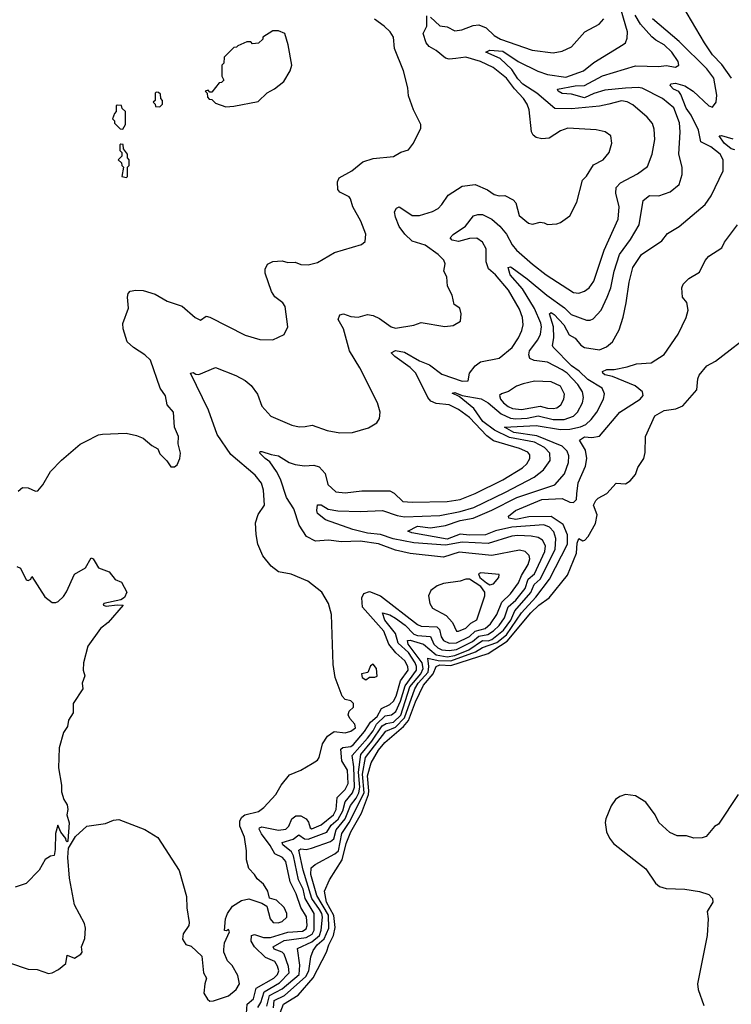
# Model space of a CAD drawing. Extents: x 1933546 to 2138868, y 524910 to 667279.
# Tile 334 of 466: x 2051040 to 2054876, y 615765 to 621070. Entities that reach past the tile are written whole.
import ezdxf

# ---------------------------------------------------------------- set-up
doc = ezdxf.new("R2010")
doc.units = 0

msp = doc.modelspace()

# ---------------------------------------------------------------- linework, layer by layer
at = {"layer": '0CON10XD'}
for points in [[(2054877.6, 620755), (2054825, 620827.9), (2054775, 620881.1), (2054732.2, 620945), (2054592.4, 621185)], [(2050985, 615988), (2051085, 615954), (2051133, 615953), (2051195, 615931.2), (2051215, 615934), (2051248.3, 615951.7), (2051288.6, 615985), (2051295, 616030), (2051335, 616013.8), (2051370, 616035), (2051376, 616045), (2051372.9, 616075), (2051391.4, 616118.6), (2051394.3, 616174.3), (2051389.7, 616199.7), (2051335, 616300), (2051308.2, 616445), (2051299.2, 616555), (2051303, 616607), (2051340.7, 616669.3), (2051402.5, 616725), (2051501.7, 616738.3), (2051545, 616756.2), (2051575, 616760), (2051715, 616706.2), (2051785, 616663.3), (2051898.8, 616485), (2051938.8, 616345), (2051940, 616285), (2051953.3, 616205), (2051950.7, 616189.3), (2051921.2, 616145), (2051916.7, 616115), (2051935, 616087.5), (2051965, 616077.5), (2052022.5, 616025), (2052030, 615935), (2052047.5, 615905), (2052037.5, 615875), (2052033.3, 615825), (2052051.7, 615791.7), (2052065, 615782.5), (2052085, 615783.8), (2052165, 615811.2), (2052206.2, 615845), (2052225.6, 615874.4), (2052215, 615920), (2052185, 615973.3), (2052159.3, 615999.3), (2052140, 616045), (2052140.7, 616059.3), (2052143.6, 616096.4), (2052170, 616155), (2052165, 616167.5), (2052155, 616160), (2052143.3, 616163.3), (2052148.8, 616225), (2052160, 616255), (2052186.1, 616293.9), (2052235, 616323.8), (2052275, 616333.8), (2052345, 616310), (2052373, 616293), (2052389.2, 616225), (2052406.7, 616205), (2052433.8, 616203.8), (2052455, 616211.2), (2052480.8, 616235), (2052480, 616255), (2052465, 616286), (2052425, 616326.7), (2052387, 616337), (2052376.7, 616375), (2052355, 616412.5), (2052320.5, 616440.5), (2052305.8, 616465), (2052275, 616496.7), (2052263, 616543), (2052262.3, 616592.3), (2052250.8, 616665), (2052226.9, 616725), (2052226.7, 616753.3), (2052236.8, 616773.2), (2052254.2, 616785.8), (2052327.1, 616802.9), (2052355.4, 616824.6), (2052421.5, 616895), (2052448.8, 616945), (2052495, 617000.8), (2052555, 617025.8), (2052617.1, 617062.9), (2052645, 617081.2), (2052654, 617095), (2052672.2, 617167.8), (2052699.8, 617210.2), (2052735, 617234.2), (2052795, 617226.7), (2052825, 617236.2), (2052849.7, 617255), (2052847.2, 617275), (2052820, 617305), (2052810.6, 617325), (2052816, 617344), (2052838.8, 617365), (2052839.2, 617385), (2052825, 617400), (2052795, 617407.9), (2052778.2, 617425), (2052740.2, 617525), (2052729.1, 617595), (2052720.4, 617865), (2052704.2, 617924.2), (2052668.8, 617985), (2052592.5, 618045), (2052502.7, 618082.7), (2052435.8, 618095.8), (2052396.2, 618126.2), (2052350.5, 618180.5), (2052323.3, 618243.3), (2052313.8, 618296.2), (2052311.7, 618358.3), (2052325.3, 618404.7), (2052358.9, 618455), (2052354.4, 618535), (2052342.6, 618572.6), (2052310, 618615), (2052177.4, 618727.4), (2052104.8, 618834.8), (2052057, 618967), (2051961.2, 619165), (2051975, 619168.8), (2051989.2, 619159.2), (2052005, 619158.6), (2052095, 619196.4), (2052205, 619153.3), (2052255, 619125.7), (2052288.2, 619098.2), (2052322.4, 619052.4), (2052345, 618988), (2052393.2, 618933.2), (2052506.1, 618886.1), (2052546.1, 618876.1), (2052578.8, 618878.8), (2052615.8, 618885.8), (2052697.3, 618857.3), (2052765, 618844), (2052833.9, 618846.1), (2052919.5, 618870.5), (2052965, 618897.5), (2052979.3, 618920.7), (2052983.3, 618955), (2052968.8, 619005), (2052874.2, 619195), (2052818, 619285), (2052785.4, 619405), (2052757.1, 619455), (2052765, 619479.7), (2052786, 619486), (2052825, 619471.1), (2052865, 619466.5), (2052915, 619481.8), (2052945, 619476.1), (2052979.9, 619459.9), (2053042, 619415), (2053065, 619407.1), (2053165, 619423.8), (2053205, 619438.8), (2053332.3, 619417.7), (2053377, 619423), (2053416.7, 619445), (2053420, 619485), (2053413.3, 619515), (2053382.9, 619535), (2053370.8, 619585), (2053346.9, 619635), (2053341.9, 619685), (2053325.8, 619715), (2053332.9, 619755), (2053326, 619775), (2053295.4, 619805.4), (2053226, 619855), (2053155, 619877.5), (2053115.4, 619915), (2053086, 619955), (2053065, 620006.2), (2053060.5, 620035), (2053070.8, 620055), (2053085, 620060.8), (2053095, 620056.9), (2053155, 620014.6), (2053195, 620014.6), (2053265, 620036.7), (2053295, 620052.9), (2053316.3, 620073.7), (2053350.6, 620125), (2053425, 620173.6), (2053495, 620181.8), (2053562.5, 620152.5), (2053598, 620128), (2053625, 620121.1), (2053655, 620122.2), (2053699.6, 620099.6), (2053713.7, 620083.7), (2053732.9, 620015), (2053783.6, 619973.6), (2053805, 619968.1), (2053845, 619978.6), (2053867.5, 619975), (2053885, 619966.2), (2053935, 619970), (2053955, 619976.7), (2054005, 620013.3), (2054043.9, 620086.1), (2054073.8, 620205), (2054095, 620226.7), (2054132.8, 620287.2), (2054185.4, 620314.6), (2054218.1, 620355), (2054232.9, 620405), (2054226.2, 620445), (2054196.7, 620465), (2054147.2, 620477.2), (2053995, 620485.3), (2053955, 620471.5), (2053895, 620431.4), (2053855, 620428.6), (2053825, 620435.8), (2053807.6, 620447.6), (2053798.9, 620465), (2053786.1, 620585), (2053775, 620614.3), (2053756.7, 620645), (2053707.2, 620697.2), (2053664.2, 620755), (2053591.6, 620811.6), (2053524.6, 620845), (2053445, 620867.3), (2053390.2, 620860.2), (2053355, 620857.7), (2053335, 620863.1), (2053284.5, 620904.5), (2053247.8, 620925), (2053231.8, 620945), (2053214.8, 620995), (2053234.4, 621035), (2053235, 621090)], [(2051031.2, 618528.8), (2051055, 618548.8), (2051085, 618547.1), (2051125, 618528.9), (2051137.8, 618532.2), (2051165, 618564.2), (2051205.6, 618635), (2051265, 618697.5), (2051365, 618783.3), (2051395, 618797.5), (2051465, 618832.5), (2051487, 618837), (2051613, 618843), (2051669.3, 618829.3), (2051706.1, 618816.1), (2051752.5, 618775), (2051785, 618757.5), (2051795, 618730), (2051833, 618693), (2051855, 618660), (2051875, 618660), (2051888.3, 618671.7), (2051902.5, 618705), (2051906.4, 618733.6), (2051893.3, 618785), (2051896.2, 618825), (2051873.8, 618875), (2051868.8, 618955), (2051834.2, 618994.2), (2051825, 619042.5), (2051797.5, 619085), (2051745.7, 619235), (2051714.4, 619265), (2051653.4, 619303.4), (2051618.5, 619335), (2051596.9, 619405), (2051596.1, 619433.9), (2051626.9, 619515), (2051620.9, 619575), (2051624.4, 619595), (2051635, 619607.5), (2051665, 619613.1), (2051705, 619611.1), (2051770.9, 619590.9), (2051835, 619553.8), (2051915, 619526.7), (2051985.8, 619465.8), (2052015, 619451.2), (2052045, 619472.5), (2052065, 619466.7), (2052255, 619370), (2052335, 619346), (2052405, 619345.8), (2052465.7, 619374.3), (2052485.8, 619415), (2052471.2, 619525), (2052458.8, 619545), (2052415, 619576.7), (2052396.7, 619605), (2052363.8, 619705), (2052363.9, 619726.1), (2052375, 619752.5), (2052405, 619766.7), (2052455, 619770), (2052485, 619761.2), (2052525, 619764.4), (2052555, 619751.4), (2052595, 619749.2), (2052645, 619761.4), (2052737.5, 619815), (2052881.7, 619858.3), (2052902.5, 619875), (2052906.7, 619915), (2052878.8, 619985), (2052835, 620062.5), (2052823.1, 620105), (2052815.3, 620115.3), (2052765, 620141.5), (2052755.5, 620155), (2052753.6, 620196.4), (2052762.6, 620217.4), (2052831.2, 620255), (2052890, 620305), (2052945, 620322.5), (2053055, 620333.3), (2053095, 620356.7), (2053135, 620368.8), (2053163.3, 620405), (2053202.5, 620485), (2053202.5, 620505), (2053162.5, 620585), (2053135, 620660), (2053133, 620703), (2053108.8, 620795), (2053061.2, 620915), (2053055.7, 620975), (2053036.7, 621005), (2053005.5, 621035), (2052952.2, 621072.2)], [(2052262.8, 615715), (2052265.2, 615765), (2052299.4, 615795), (2052315, 615851), (2052410.5, 615905), (2052429.1, 615925), (2052436.2, 615945), (2052430.1, 615970.1), (2052415.1, 615995.1), (2052365, 616017.5), (2052305.2, 616075), (2052288.4, 616105), (2052288.9, 616135), (2052305, 616141.4), (2052355, 616124.9), (2052391.9, 616125), (2052485, 616153.8), (2052565, 616159.1), (2052585, 616172.1), (2052590, 616190), (2052586, 616236), (2052555.8, 616285.9), (2052530.6, 616360.6), (2052498, 616425), (2052474.4, 616535), (2052456.5, 616555), (2052415.8, 616575.8), (2052390.5, 616620.5), (2052342.6, 616682.6), (2052331.5, 616708.5), (2052333.4, 616716.6), (2052345, 616720.5), (2052435, 616703.7), (2052475, 616707.8), (2052491.2, 616725), (2052506.4, 616763.6), (2052528.9, 616781.1), (2052555, 616779.8), (2052583.6, 616765), (2052596.5, 616746.5), (2052605, 616715.7), (2052615, 616711), (2052665, 616731.5), (2052731.3, 616785), (2052745.1, 616815), (2052751.2, 616878.8), (2052795, 616922.6), (2052810.7, 616955), (2052806.7, 617026.7), (2052776.4, 617076.4), (2052770.2, 617139.8), (2052781.3, 617148.7), (2052825, 617154.7), (2052840, 617165), (2052899.3, 617235), (2052930.3, 617285), (2052967.1, 617315), (2052990.8, 617359.2), (2053035, 617379.9), (2053055, 617397.4), (2053069.2, 617425), (2053092.8, 617507.2), (2053133.3, 617565), (2053132.5, 617585), (2053116, 617616), (2053068.4, 617658.4), (2053030.4, 617705), (2053003.7, 617775), (2052888.2, 617905), (2052884.7, 617955.2), (2052895, 617979.2), (2052925, 617989.2), (2052985, 617966), (2053185, 617810.4), (2053205, 617803), (2053289.5, 617799.5), (2053303.9, 617785), (2053311.9, 617745), (2053325, 617724.8), (2053355, 617711.4), (2053395, 617713.2), (2053465, 617747.1), (2053495, 617775.7), (2053549.8, 617790.2), (2053578.8, 617815), (2053612, 617865), (2053638.2, 617931.8), (2053685, 617976), (2053729.7, 618035), (2053745.6, 618075), (2053781.7, 618135), (2053789.2, 618165), (2053786.3, 618183.7), (2053765.6, 618205), (2053735, 618212.4), (2053585, 618182.4), (2053409.7, 618200.3), (2053324.5, 618174.5), (2053145, 618194.3), (2053065, 618212.5), (2052975, 618245.8), (2052875, 618260), (2052775, 618256.5), (2052705, 618265.3), (2052635, 618260.7), (2052585.3, 618285.3), (2052546.5, 618346.5), (2052518.1, 618435), (2052478.1, 618495), (2052445.2, 618595), (2052424.5, 618635.5), (2052388.5, 618688.5), (2052362.5, 618705), (2052334.4, 618735), (2052336.4, 618743.6), (2052346, 618744), (2052395, 618726.7), (2052435, 618720.8), (2052493.3, 618685), (2052525, 618673.1), (2052575, 618665.8), (2052625, 618669.6), (2052655, 618660), (2052687.4, 618625), (2052700.4, 618565), (2052745, 618525.5), (2052795, 618520.8), (2052885, 618531.8), (2053035, 618531.5), (2053059.2, 618519.2), (2053105, 618474.7), (2053155, 618470.3), (2053345, 618473.3), (2053415, 618484), (2053495, 618516.6), (2053645, 618591), (2053750.9, 618655), (2053773.6, 618676.4), (2053789.7, 618705), (2053790, 618725), (2053779.7, 618739.7), (2053735, 618758.8), (2053595, 618800.2), (2053558.3, 618828.3), (2053465, 618927.1), (2053405, 618970.3), (2053355.2, 618995.2), (2053285, 619001.7), (2053256.1, 619015), (2053240.5, 619035), (2053174.8, 619165), (2053145, 619196.7), (2053061.5, 619255), (2053043.1, 619275), (2053065, 619286.8), (2053115, 619278.1), (2053195, 619232.4), (2053249.7, 619209.7), (2053315, 619160.3), (2053425, 619122.7), (2053457.5, 619125), (2053464.5, 619165.5), (2053495, 619205.8), (2053523.9, 619226.1), (2053625, 619246.1), (2053695, 619304.6), (2053728.7, 619355), (2053747.1, 619395), (2053754.1, 619425), (2053750.5, 619465), (2053735, 619509.5), (2053675, 619613.2), (2053605, 619695.4), (2053567.4, 619727.4), (2053554.7, 619765), (2053554, 619835), (2053535, 619870.8), (2053505, 619892.8), (2053465, 619890.4), (2053405, 619874.3), (2053371.3, 619881.3), (2053360.5, 619895), (2053377.2, 619912.8), (2053443.2, 619956.8), (2053487, 620013), (2053508.9, 620021.1), (2053535, 620020.3), (2053584.5, 619994.5), (2053628.2, 619958.2), (2053665.1, 619915.1), (2053695, 619856.8), (2053717.3, 619827.3), (2053805, 619752.9), (2053878.2, 619695), (2054025, 619599.7), (2054055, 619597.1), (2054085, 619606.7), (2054109.6, 619625), (2054135, 619661.1), (2054191.3, 619828.7), (2054266.4, 619995), (2054272.2, 620062.2), (2054254.1, 620135), (2054255.4, 620165), (2054278.7, 620191.3), (2054371.1, 620238.9), (2054425, 620279.2), (2054449.6, 620345), (2054463.6, 620425), (2054460.7, 620480.7), (2054451.1, 620511.1), (2054423.1, 620545), (2054345, 620611.2), (2054315, 620627.3), (2054285, 620632.9), (2054215.8, 620614.2), (2054166, 620604), (2054015, 620590), (2053925, 620591.4), (2053827, 620675), (2053752.4, 620722.4), (2053725, 620751.7), (2053692.3, 620802.3), (2053630.7, 620860.7), (2053552, 620895), (2053574.7, 620905.3), (2053645, 620900.5), (2053727.1, 620845), (2053832.7, 620792.7), (2053885, 620774.1), (2053985, 620759.8), (2054079.6, 620795), (2054135, 620839.2), (2054294.1, 620935.9), (2054305, 620945.8), (2054315, 620970), (2054316.5, 621005), (2054281.8, 621121.8)], [(2052322.8, 615747.2), (2052340.1, 615775), (2052358, 615832), (2052440.2, 615879.8), (2052491.8, 615935), (2052489, 615969), (2052465.2, 616035), (2052454.7, 616045), (2052411.4, 616061.4), (2052406.2, 616075), (2052465, 616108.8), (2052585, 616125.3), (2052617, 616143.1), (2052628.1, 616165), (2052626.6, 616255), (2052578, 616335), (2052568.1, 616385), (2052542.7, 616435), (2052516.2, 616565), (2052505, 616586.2), (2052458.8, 616625), (2052454, 616636), (2052513.6, 616655), (2052545, 616677.9), (2052575, 616656.8), (2052595, 616655.4), (2052695, 616691.6), (2052719.8, 616730.2), (2052757.4, 616762.6), (2052782, 616808), (2052794.7, 616855), (2052834.7, 616905), (2052844.9, 616935), (2052841.4, 617045), (2052831.9, 617105), (2052915, 617198.5), (2052945, 617238), (2052963.8, 617275), (2053010.8, 617319.2), (2053045, 617324.1), (2053066.9, 617343.1), (2053092.1, 617397.9), (2053118.4, 617481.6), (2053178.2, 617565), (2053179.2, 617585), (2053171.2, 617605), (2053135, 617661), (2053080.8, 617710.9), (2053065, 617763), (2053008, 617835), (2052995.7, 617874.3), (2053035, 617864.2), (2053065, 617845.7), (2053117.2, 617807.2), (2053165, 617759), (2053185, 617752), (2053255, 617746.6), (2053272.5, 617705), (2053293.4, 617685), (2053315, 617674.5), (2053355, 617670.6), (2053395, 617676.5), (2053481, 617719), (2053515, 617749), (2053563.1, 617756.9), (2053595, 617776.6), (2053624.1, 617805), (2053653.5, 617846.5), (2053672.8, 617907.2), (2053715, 617941.9), (2053764.9, 618005.1), (2053780.5, 618055), (2053816.1, 618085), (2053871.3, 618205), (2053875.2, 618235), (2053859.2, 618265), (2053835, 618280), (2053797.8, 618287.8), (2053725, 618290.3), (2053692.5, 618287.5), (2053565, 618247.2), (2053425, 618254.1), (2053335, 618238.1), (2053165, 618251.3), (2053053.5, 618273.5), (2052985, 618295.9), (2052915, 618303.7), (2052835, 618323.5), (2052688, 618375), (2052645, 618410), (2052640.8, 618425), (2052645, 618456.7), (2052664.2, 618455.8), (2052703, 618433), (2052755, 618423.3), (2052875, 618419.8), (2052995, 618426), (2053075, 618398.9), (2053115, 618391.8), (2053305, 618399.4), (2053415, 618420.4), (2053488.2, 618441.8), (2053659.1, 618525), (2053814, 618606), (2053864.6, 618645), (2053898.8, 618695), (2053898.2, 618735), (2053869.7, 618765), (2053815, 618794.3), (2053679.6, 618819.7), (2053599.1, 618859.1), (2053537.3, 618905), (2053489, 618975), (2053409.1, 619039.1), (2053371.6, 619058.4), (2053385, 619060.9), (2053424.5, 619044.5), (2053527.2, 619027.2), (2053565.5, 619005.5), (2053635, 618946.4), (2053685, 618923.5), (2053715, 618919.2), (2053775, 618923.3), (2053835, 618935.6), (2053915, 618915.9), (2053975, 618916.2), (2054025, 618933.5), (2054046.8, 618955), (2054073.7, 619006.3), (2054079.2, 619035), (2054074.2, 619065), (2054048.3, 619105), (2053991, 619165), (2053965, 619184.1), (2053885, 619225.2), (2053813.5, 619233.5), (2053790, 619245), (2053783.8, 619265), (2053789.1, 619285), (2053833.4, 619345), (2053847, 619375), (2053852.8, 619415), (2053849.6, 619435), (2053814.4, 619514.4), (2053750.8, 619620.7), (2053683.8, 619695), (2053673.1, 619735), (2053685, 619738.2), (2053695, 619732.5), (2053775, 619673.9), (2053881.9, 619585), (2053976.6, 619516.6), (2054012.2, 619482.2), (2054095, 619451.1), (2054115, 619450.6), (2054130.9, 619459.1), (2054173.9, 619505), (2054207.8, 619575), (2054227.5, 619625), (2054244.1, 619715.9), (2054273.8, 619805), (2054333.1, 619885), (2054378.9, 619965), (2054401.1, 620095), (2054435, 620122.3), (2054485, 620121.5), (2054547, 620143), (2054595, 620182.9), (2054611.2, 620235), (2054611.1, 620275), (2054593.1, 620345), (2054600.4, 620465), (2054596.6, 620515), (2054565.6, 620595.6), (2054505, 620644.8), (2054395, 620701), (2054375, 620705.1), (2054305, 620701.7), (2054195, 620690.4), (2054135, 620672.9), (2054085, 620649.7), (2054015, 620669.5), (2053965, 620671.5), (2053942.2, 620685), (2053940, 620695), (2054035, 620714.4), (2054084.6, 620715.4), (2054181.8, 620768.2), (2054359.1, 620820.9), (2054485, 620818.1), (2054525, 620823.1), (2054575, 620813.8), (2054592.9, 620825), (2054590.4, 620845), (2054555, 620895.9), (2054515, 620935.2), (2054468.8, 620958.8), (2054447.1, 620977.1), (2054387, 621045), (2054358, 621095)], [(2053255, 621084.2), (2053305, 621036.9), (2053345, 621030.8), (2053385, 621010.8), (2053423.3, 621015), (2053485, 621038.1), (2053515, 621041.9), (2053555, 621025.6), (2053597.9, 620985), (2053631.5, 620965), (2053803.3, 620905), (2053915, 620892), (2053965, 620900), (2054015, 620924), (2054086.2, 621005), (2054164.5, 621045.5), (2054188.5, 621075)], [(2053999.8, 618719.8), (2053992, 618745), (2053965, 618772.2), (2053827.5, 618827.5), (2053704.6, 618845), (2053653.5, 618875), (2053825, 618884.1), (2053955, 618861.5), (2054005.8, 618864.2), (2054063.7, 618876.3), (2054091.1, 618888.9), (2054120.3, 618915), (2054150.8, 618955), (2054187.5, 619025), (2054193.1, 619055), (2054180.8, 619085), (2054102, 619132), (2054055.9, 619175.9), (2054014.3, 619205), (2053915.3, 619305), (2053911.4, 619315), (2053918.9, 619355), (2053918, 619415), (2053896.5, 619485), (2053905, 619492.1), (2053920.9, 619480.9), (2053973.6, 619425), (2054002.3, 619372.3), (2054035, 619353.6), (2054065, 619316.6), (2054085, 619303.9), (2054165, 619291.5), (2054202.9, 619307.1), (2054236.6, 619333.4), (2054271.6, 619398.4), (2054292.5, 619467.5), (2054310, 619545), (2054324.8, 619655.2), (2054345, 619735.6), (2054392.9, 619805), (2054501.9, 619878.1), (2054532.6, 619917.4), (2054594.7, 619955.3), (2054735, 620074.4), (2054768.3, 620121.7), (2054832.7, 620255), (2054832.5, 620315), (2054815.4, 620345.4), (2054765.9, 620385), (2054712.2, 620412.2), (2054699.1, 620475), (2054659.5, 620555), (2054632.7, 620592.7), (2054605, 620666.7), (2054593.1, 620683.1), (2054565, 620696.1), (2054546.5, 620715), (2054550.8, 620725), (2054575, 620727.9), (2054625, 620713.9), (2054671.2, 620685), (2054755, 620605.2), (2054775, 620598.2), (2054793.8, 620625), (2054797.4, 620662.6), (2054781.4, 620755), (2054745, 620804.8), (2054595, 620953), (2054451.3, 621075)], [(2052150.7, 620600.7), (2052195, 620603.3), (2052325, 620630), (2052373.6, 620676.4), (2052413, 620697), (2052463, 620737), (2052497.5, 620795), (2052506.7, 620825), (2052487.5, 620935), (2052470, 620995), (2052435, 621010), (2052405, 621010), (2052350, 620975), (2052350, 620965), (2052327, 620943), (2052295, 620940), (2052285, 620950), (2052265, 620950), (2052215, 620930), (2052208.3, 620921.7), (2052195, 620920), (2052141.7, 620868.3), (2052140, 620835), (2052130, 620825), (2052130, 620765), (2052140, 620745), (2052128.3, 620731.7), (2052115, 620730), (2052075, 620680), (2052065, 620680), (2052055, 620690), (2052040, 620685), (2052050, 620675), (2052051.7, 620651.7), (2052061.7, 620641.7), (2052075, 620640), (2052095, 620620), (2052150.7, 620600.7)], [(2051795, 620600), (2051810, 620615), (2051810, 620635), (2051800, 620645), (2051798.3, 620668.3), (2051788.3, 620678.3), (2051775, 620680), (2051770, 620675), (2051770, 620635), (2051760, 620625), (2051770, 620615), (2051771.7, 620601.7), (2051795, 620600)], [(2051595, 620480), (2051610, 620505), (2051610, 620575), (2051591.7, 620591.7), (2051588.3, 620608.3), (2051565, 620610), (2051560, 620605), (2051560, 620575), (2051550, 620565), (2051540, 620535), (2051550, 620525), (2051551.7, 620511.7), (2051581.7, 620481.7), (2051595, 620480)], [(2054895, 620369.2), (2054875, 620374.3), (2054838.4, 620405), (2054810, 620445), (2054823.8, 620446.2), (2054885, 620428.9)], [(2051615, 620220), (2051620, 620225), (2051620, 620275), (2051630, 620285), (2051630, 620315), (2051620, 620325), (2051620, 620345), (2051600, 620375), (2051598.3, 620398.3), (2051585, 620400), (2051580, 620395), (2051580, 620365), (2051590, 620355), (2051590, 620335), (2051570, 620315), (2051588.3, 620298.3), (2051590, 620285), (2051600, 620275), (2051590, 620225), (2051615, 620220)], [(2052407.4, 615745), (2052412.2, 615785), (2052468.1, 615811.9), (2052582.6, 615915), (2052598.7, 615945), (2052609.7, 616020.3), (2052622.4, 616055), (2052644.2, 616085), (2052681.8, 616118.2), (2052705.8, 616175), (2052704.4, 616245.6), (2052641.3, 616351.3), (2052610.1, 616465), (2052610.7, 616499.3), (2052632.7, 616517.3), (2052738.1, 616575), (2052757.7, 616592.3), (2052777.2, 616685), (2052816.4, 616743.6), (2052896, 616905), (2052887.7, 617005), (2052904.7, 617095.3), (2053013.9, 617236.1), (2053065, 617258.9), (2053115, 617307.8), (2053170.1, 617465), (2053188.3, 617495), (2053242.8, 617555), (2053246, 617585), (2053240.8, 617629.2), (2053295, 617618.2), (2053365, 617614.7), (2053496.3, 617663.7), (2053535, 617686.5), (2053612.4, 617715), (2053665, 617756.4), (2053745.6, 617875), (2053821.9, 617958.1), (2053896.9, 618055), (2053992.7, 618245), (2053992.3, 618295), (2053969.2, 618349.2), (2053905, 618392.3), (2053785, 618391), (2053715, 618377.3), (2053676.2, 618385), (2053674.2, 618395), (2053712.9, 618425), (2053855, 618483.9), (2053965, 618489.6), (2054005, 618470), (2054025, 618468.2), (2054041.5, 618485), (2054043.6, 618515), (2054050.7, 618575), (2054090.6, 618665), (2054097.5, 618705), (2054090.8, 618750.8), (2054057.8, 618805), (2054085, 618822.1), (2054125, 618818.3), (2054165, 618826.4), (2054274.6, 618955), (2054384.4, 619025), (2054401.9, 619045), (2054397.3, 619065), (2054357.9, 619097.9), (2054235, 619147.5), (2054195, 619157.1), (2054184.2, 619165), (2054182.5, 619175), (2054205, 619184.4), (2054244.4, 619184.4), (2054315, 619199.7), (2054365, 619216.5), (2054445, 619221.5), (2054515, 619266.9), (2054590.6, 619375), (2054633.8, 619465), (2054643.1, 619505), (2054637, 619547), (2054612.5, 619575), (2054610, 619625), (2054617.5, 619645), (2054647.5, 619675), (2054705, 619710), (2054735, 619772.5), (2054755, 619796.7), (2054825, 619841.2), (2054839.1, 619870.9), (2054908.8, 619965)], [(2052434.6, 615695), (2052462.6, 615765), (2052541.7, 615815), (2052622, 615908.1), (2052693.5, 616045), (2052705.9, 616085), (2052732, 616135), (2052741, 616179), (2052732.5, 616242.5), (2052694.5, 616315), (2052683.9, 616375), (2052710.8, 616435), (2052777.4, 616542.6), (2052799.3, 616630.7), (2052824.7, 616695), (2052882.6, 616795), (2052919.5, 616895), (2052922.6, 616915), (2052914.6, 616995), (2052934.7, 617065.2), (2052975, 617134.8), (2053008.3, 617175), (2053108.8, 617261.2), (2053136.6, 617293.4), (2053173.9, 617395), (2053216.7, 617485), (2053269.5, 617545), (2053285.8, 617585), (2053305, 617594.4), (2053365, 617590), (2053565, 617654.6), (2053668.7, 617721.3), (2053795, 617873.9), (2053838.2, 617915), (2053895.1, 617954.9), (2053992.7, 618077.3), (2054042.4, 618195), (2054045, 618250), (2054054.4, 618275), (2054075, 618262.5), (2054087.1, 618265), (2054105, 618285.7), (2054143.6, 618355), (2054152.7, 618402.7), (2054133.6, 618455), (2054145, 618478.6), (2054157.9, 618492.1), (2054205, 618516.9), (2054255, 618571.9), (2054305, 618568.8), (2054331.2, 618585), (2054359.7, 618620.3), (2054373.2, 618656.8), (2054404.1, 618705.9), (2054412.3, 618737.7), (2054413.3, 618825), (2054464, 618935), (2054515, 618964.3), (2054576.8, 618973.2), (2054615, 618988.8), (2054691.2, 619075), (2054695.8, 619135), (2054703.1, 619155), (2054744, 619205), (2054790.2, 619229.8), (2055005, 619395.5)], [(2053745, 618969.3), (2053845, 618988.4), (2053885, 618976.2), (2053915, 618974.5), (2053935, 618979.1), (2053956.6, 618995), (2053974.1, 619025), (2053977.4, 619052.6), (2053955, 619095.4), (2053905, 619118.6), (2053815, 619121.8), (2053755, 619108.4), (2053718.6, 619095), (2053675, 619065.9), (2053637.5, 619055), (2053627.3, 619045), (2053632.6, 619025), (2053647.9, 619005), (2053672.8, 618985), (2053696.9, 618975), (2053745, 618969.3)], [(2052371.4, 615755), (2052387.1, 615812.9), (2052455, 615848.9), (2052546.1, 615925), (2052549.2, 615975), (2052537.5, 616065), (2052615, 616101.2), (2052656.2, 616135), (2052665.1, 616165.1), (2052671.7, 616235), (2052668.7, 616255), (2052656.3, 616275), (2052614.1, 616335), (2052567.4, 616487.4), (2052545.3, 616595), (2052555, 616603.4), (2052585, 616599.3), (2052613.3, 616606.7), (2052715, 616641.9), (2052732.9, 616657.1), (2052745.3, 616705), (2052795, 616764.3), (2052823.7, 616836.3), (2052854.3, 616875.7), (2052868.2, 616905), (2052873, 616935), (2052866.1, 617015), (2052879.4, 617110.6), (2052937.9, 617182.1), (2052994.1, 617265), (2053015, 617278.4), (2053055, 617284.2), (2053095, 617323.5), (2053142.9, 617475), (2053202.2, 617545), (2053215.2, 617574.8), (2053209.4, 617605), (2053134.6, 617705), (2053130, 617725), (2053145, 617726.2), (2053216, 617706), (2053285, 617647.3), (2053345, 617636.8), (2053385, 617643.7), (2053460.9, 617675), (2053535, 617724.2), (2053565, 617723.3), (2053585, 617730.2), (2053648.9, 617781.1), (2053687.9, 617835), (2053709.6, 617885), (2053795.9, 617984.1), (2053813.9, 618026.1), (2053845.8, 618055), (2053926.4, 618215), (2053929.8, 618275), (2053920.2, 618310.2), (2053896.2, 618336.2), (2053865, 618347.4), (2053693.9, 618336.1), (2053604.9, 618315.1), (2053551.1, 618295), (2053465, 618292.5), (2053415, 618297.4), (2053345, 618271.6), (2053153.8, 618305), (2053132, 618315), (2053185, 618340.4), (2053255, 618331.9), (2053334.9, 618345.1), (2053415, 618372.3), (2053485, 618384.9), (2053585, 618426.5), (2053719.2, 618495), (2053925.5, 618564.5), (2053977.2, 618622.8), (2053998.6, 618685), (2053999.8, 618719.8)], [(2051025, 618123.3), (2051044.1, 618114.1), (2051075, 618052.5), (2051085, 618047.5), (2051100, 618055), (2051105, 618070), (2051175, 617960), (2051215, 617930), (2051235, 617930), (2051247.5, 617935), (2051275, 617962.5), (2051292.3, 617987.7), (2051335, 618082.5), (2051395, 618116.7), (2051425, 618170), (2051435.6, 618165.6), (2051446.8, 618146.8), (2051465, 618116.2), (2051522.5, 618095), (2051554.1, 618054.1), (2051589.3, 618039.3), (2051617.5, 617985), (2051605, 617957.5), (2051585, 617943.3), (2051493.3, 617925), (2051490, 617915), (2051505, 617910), (2051565, 617917.5), (2051597.5, 617915), (2051517.1, 617822.9), (2051475, 617790), (2051407.5, 617695), (2051384.2, 617605), (2051382, 617565), (2051390, 617535), (2051376.2, 617495), (2051380, 617465), (2051328.8, 617385), (2051328.8, 617335), (2051303.3, 617295), (2051298.3, 617261.7), (2051275, 617230), (2051253.2, 617146.8), (2051249.3, 617039.3), (2051265.8, 616945), (2051265, 616910), (2051278.3, 616868.3), (2051295, 616840), (2051300, 616815), (2051293.3, 616785), (2051307, 616743), (2051300, 616645), (2051295, 616640), (2051290, 616645), (2051288.3, 616658.3), (2051261.7, 616691.7), (2051245, 616730), (2051232, 616685), (2051231.7, 616598.3), (2051225, 616567.5), (2051205, 616562.5), (2051177.5, 616545), (2051145, 616487.5), (2051074.1, 616415.9), (2051015, 616395.8)], [(2053405, 617774.7), (2053445, 617791.2), (2053471.9, 617818.1), (2053505, 617836), (2053548.1, 617965), (2053546.7, 617985), (2053525.8, 618015.8), (2053465, 618055.6), (2053445, 618055.7), (2053415, 618044.2), (2053325, 618031.4), (2053289.7, 618020.3), (2053256.7, 617995), (2053243.8, 617965), (2053250.8, 617925), (2053265, 617898.8), (2053338.9, 617858.9), (2053372.3, 617822.3), (2053395, 617775.8), (2053405, 617774.7)], [(2053575, 618025.5), (2053595, 618030), (2053623.8, 618065), (2053625, 618080), (2053525, 618089.1), (2053512.5, 618085), (2053520, 618065), (2053555.6, 618035), (2053575, 618025.5)], [(2052905, 617513.3), (2052925, 617527.5), (2052955, 617526.7), (2052966.9, 617533.1), (2052964.2, 617575), (2052945, 617596.7), (2052931.2, 617588.8), (2052916.7, 617553.3), (2052883.3, 617545), (2052886.7, 617525), (2052905, 617513.3)], [(2054914.1, 616895.9), (2054807.5, 616735), (2054785, 616722.5), (2054740.7, 616669.3), (2054718.3, 616661.7), (2054675, 616660), (2054635, 616673.3), (2054585, 616673.3), (2054545, 616690), (2054486, 616745), (2054465.5, 616785.5), (2054415, 616854.2), (2054358.9, 616888.9), (2054305, 616894.7), (2054275.8, 616885), (2054251.9, 616868.1), (2054228.2, 616835), (2054199.2, 616765), (2054195.4, 616744.6), (2054203.8, 616695), (2054220.1, 616660.1), (2054241.9, 616631.9), (2054375.7, 616525), (2054415, 616494.5), (2054467.4, 616417.4), (2054489.7, 616399.7), (2054525, 616388.4), (2054625, 616384.6), (2054705, 616372.5), (2054755, 616356.9), (2054774.2, 616335), (2054776, 616315), (2054746.7, 616265), (2054751.2, 616225), (2054746.9, 616135), (2054694.4, 615875), (2054696.9, 615845), (2054727.6, 615757.6)]]:
    msp.add_lwpolyline(points, dxfattribs=at)

doc.saveas('drawing.dxf')
